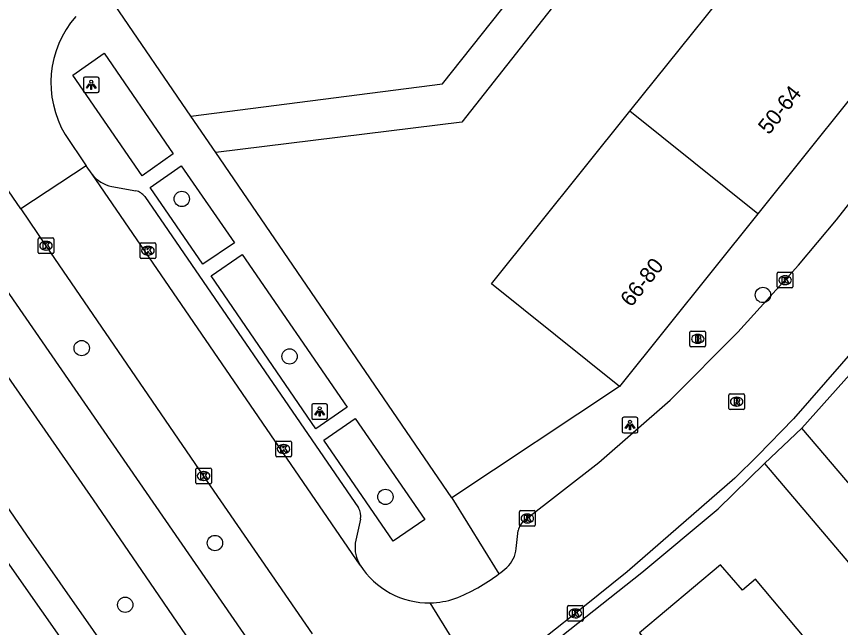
# Model space of a CAD drawing. Extents: x 159888 to 160757, y 384031 to 384746.
# Drawn here: x 160256.8 to 160309.4, y 384307.6 to 384346.6 of the extents above; entities that cross this region are included whole.
import ezdxf

# ---------------------------------------------------------------- set-up
doc = ezdxf.new("R2010")
doc.units = 0
for name, color, linetype in [('IMGEO_Boom', 7, 'Continuous'), ('IMGEO_Brandkraan', 7, 'Continuous'), ('IMGEO_Fietspad_gesloten', 7, 'Continuous'), ('IMGEO_Kolk', 7, 'Continuous'), ('IMGEO_Lichtpunt', 7, 'Continuous'), ('IMGEO_Pand', 7, 'Continuous'), ('IMGEO_Pand_nummerreeks', 7, 'Continuous'), ('IMGEO_Rijbaan_lokaal_open', 7, 'Continuous'), ('IMGEO_Rioolput', 7, 'Continuous'), ('IMGEO_Voetpad_gesloten', 7, 'Continuous'), ('IMGEO_Voetpad_halfverhard', 7, 'Continuous'), ('IMGEO_Voetpad_open', 7, 'Continuous')]:
    doc.layers.add(name, color=color, linetype=linetype)

msp = doc.modelspace()

# ---------------------------------------------------------------- linework, layer by layer
at = {"layer": 'IMGEO_Boom'}
for centre in [(160267.365, 384334.978), (160304.471, 384328.85), (160260.973, 384325.459), (160274.245, 384324.928), (160280.365, 384315.965), (160269.484, 384313.021), (160263.752, 384309.076)]:
    msp.add_circle(centre, 0.489, dxfattribs=at)
at = {"layer": 'IMGEO_Brandkraan'}
for p, q in [((160299.807, 384325.624), (160299.807, 384326.476)), ((160299.882, 384326.55), (160300.734, 384326.55)), ((160300.295, 384326.33), (160300.32, 384326.33)), ((160300.808, 384326.476), (160300.808, 384325.624)), ((160300.318, 384325.77), (160300.293, 384325.77)), ((160300.734, 384325.55), (160299.882, 384325.55))]:
    msp.add_line(p, q, dxfattribs=at)
for points in [[(160299.807, 384325.624), (160299.807, 384326.476)], [(160299.882, 384326.55), (160300.734, 384326.55)], [(160300.155, 384326.25), (160300.155, 384325.85), (160300.368, 384325.85)], [(160300.386, 384326.25), (160300.155, 384326.25)], [(160300.334, 384326.169), (160300.28, 384326.169), (160300.28, 384326.093)], [(160300.808, 384326.476), (160300.808, 384325.624)], [(160300.28, 384326.093), (160300.333, 384326.093)], [(160300.342, 384326.017), (160300.28, 384326.017), (160300.28, 384325.936)], [(160300.28, 384325.936), (160300.342, 384325.936)], [(160300.734, 384325.55), (160299.882, 384325.55)]]:
    msp.add_lwpolyline(points, dxfattribs=at)
for centre, radius, start, end in [((160299.884, 384326.474), 0.0765, 91.552, 178.448), ((160299.884, 384326.474), 0.0765, 91.552, 178.448), ((160300.335, 384326.131), 0.0379, 267.8285, 90.9355), ((160300.39, 384326.105), 0.145, 59.4692, 91.5367), ((160300.415, 384326.152), 0.0922, 285.5137, 58.1501), ((160300.732, 384326.474), 0.0765, 1.552, 88.448), ((160300.732, 384326.474), 0.0765, 1.552, 88.448), ((160300.343, 384325.976), 0.0404, 269.8759, 90.5077), ((160300.374, 384326.101), 0.251, 268.6676, 293.5347), ((160300.42, 384325.96), 0.105, 301.3115, 78.989), ((160299.884, 384325.626), 0.0765, 181.552, 268.448), ((160299.884, 384325.626), 0.0765, 181.552, 268.448), ((160300.732, 384325.626), 0.0765, 271.552, 358.448), ((160300.732, 384325.626), 0.0765, 271.552, 358.448)]:
    msp.add_arc(centre, radius, start, end, dxfattribs=at)
for centre, major_axis, ratio, start_param, end_param in [((160300.294, 384326.05), (-0.387, 0.002), 0.722429, 4.712389, 7.853982), ((160300.319, 384326.05), (-0.39, 0.002), 0.717154, 1.570796, 4.712389)]:
    msp.add_ellipse(centre, major_axis=major_axis, ratio=ratio, start_param=start_param, end_param=end_param, dxfattribs=at)
at = {"layer": 'IMGEO_Fietspad_gesloten'}
for points in [[(160272.795, 384305.122), (160249.116, 384339.382), (160248.994, 384339.84), (160249.625, 384340.532), (160249.983, 384340.766), (160251.678, 384341.876), (160251.837, 384341.99)], [(160246.106, 384338.221), (160261.712, 384315.783), (160273.78, 384298.143)]]:
    msp.add_lwpolyline(points, dxfattribs=at)
at = {"layer": 'IMGEO_Kolk'}
for p, q in [((160258.269, 384332.491), (160259.121, 384332.491)), ((160258.194, 384331.565), (160258.194, 384332.417)), ((160258.682, 384332.271), (160258.707, 384332.271)), ((160259.195, 384332.417), (160259.195, 384331.565)), ((160264.703, 384331.248), (160264.703, 384332.1)), ((160264.778, 384332.174), (160265.63, 384332.174)), ((160265.704, 384332.1), (160265.704, 384331.248)), ((160259.121, 384331.491), (160258.269, 384331.491)), ((160258.705, 384331.711), (160258.68, 384331.711)), ((160265.191, 384331.954), (160265.216, 384331.954)), ((160265.63, 384331.174), (160264.778, 384331.174)), ((160265.214, 384331.394), (160265.189, 384331.394)), ((160305.386, 384329.37), (160305.386, 384330.222)), ((160305.461, 384330.296), (160306.313, 384330.296)), ((160305.874, 384330.076), (160305.899, 384330.076)), ((160306.387, 384330.222), (160306.387, 384329.37)), ((160305.897, 384329.516), (160305.872, 384329.516)), ((160306.313, 384329.296), (160305.461, 384329.296)), ((160273.362, 384318.596), (160273.362, 384319.448)), ((160273.437, 384319.522), (160274.289, 384319.522)), ((160274.363, 384319.448), (160274.363, 384318.596)), ((160273.85, 384319.302), (160273.875, 384319.302)), ((160274.289, 384318.522), (160273.437, 384318.522)), ((160273.873, 384318.742), (160273.848, 384318.742)), ((160268.331, 384317.797), (160269.183, 384317.797)), ((160268.256, 384316.871), (160268.256, 384317.723)), ((160268.744, 384317.577), (160268.769, 384317.577)), ((160269.257, 384317.723), (160269.257, 384316.871)), ((160269.183, 384316.797), (160268.331, 384316.797)), ((160268.767, 384317.017), (160268.742, 384317.017)), ((160288.928, 384314.162), (160288.928, 384315.014)), ((160289.003, 384315.088), (160289.855, 384315.088)), ((160289.416, 384314.868), (160289.441, 384314.868)), ((160289.929, 384315.014), (160289.929, 384314.162)), ((160289.855, 384314.088), (160289.003, 384314.088)), ((160289.439, 384314.308), (160289.414, 384314.308)), ((160291.995, 384308.101), (160291.995, 384308.953)), ((160292.07, 384309.027), (160292.922, 384309.027)), ((160292.483, 384308.807), (160292.508, 384308.807)), ((160292.996, 384308.953), (160292.996, 384308.101)), ((160292.922, 384308.027), (160292.07, 384308.027)), ((160292.506, 384308.247), (160292.481, 384308.247))]:
    msp.add_line(p, q, dxfattribs=at)
for points in [[(160258.269, 384332.491), (160259.121, 384332.491)], [(160258.194, 384331.565), (160258.194, 384332.417)], [(160258.515, 384332.191), (160258.638, 384332.191), (160258.638, 384332.04), (160258.768, 384332.191), (160258.932, 384332.191), (160258.786, 384332.04), (160258.939, 384331.791), (160258.787, 384331.791), (160258.702, 384331.955), (160258.638, 384331.888), (160258.638, 384331.791), (160258.515, 384331.791), (160258.515, 384332.191)], [(160259.195, 384332.417), (160259.195, 384331.565)], [(160264.703, 384331.248), (160264.703, 384332.1)], [(160264.778, 384332.174), (160265.63, 384332.174)], [(160265.704, 384332.1), (160265.704, 384331.248)], [(160259.121, 384331.491), (160258.269, 384331.491)], [(160265.024, 384331.874), (160265.147, 384331.874), (160265.147, 384331.723), (160265.277, 384331.874), (160265.441, 384331.874), (160265.295, 384331.723), (160265.448, 384331.474), (160265.296, 384331.474), (160265.211, 384331.638), (160265.147, 384331.571), (160265.147, 384331.474), (160265.024, 384331.474), (160265.024, 384331.874)], [(160265.63, 384331.174), (160264.778, 384331.174)], [(160305.386, 384329.37), (160305.386, 384330.222)], [(160305.461, 384330.296), (160306.313, 384330.296)], [(160305.707, 384329.996), (160305.83, 384329.996), (160305.83, 384329.845), (160305.96, 384329.996), (160306.124, 384329.996), (160305.978, 384329.845), (160306.131, 384329.596), (160305.979, 384329.596), (160305.894, 384329.76), (160305.83, 384329.693), (160305.83, 384329.596), (160305.707, 384329.596), (160305.707, 384329.996)], [(160306.387, 384330.222), (160306.387, 384329.37)], [(160306.313, 384329.296), (160305.461, 384329.296)], [(160273.362, 384318.596), (160273.362, 384319.448)], [(160273.437, 384319.522), (160274.289, 384319.522)], [(160274.363, 384319.448), (160274.363, 384318.596)], [(160273.683, 384319.222), (160273.806, 384319.222), (160273.806, 384319.071), (160273.936, 384319.222), (160274.1, 384319.222), (160273.954, 384319.071), (160274.107, 384318.822), (160273.955, 384318.822), (160273.87, 384318.986), (160273.806, 384318.919), (160273.806, 384318.822), (160273.683, 384318.822), (160273.683, 384319.222)], [(160274.289, 384318.522), (160273.437, 384318.522)], [(160268.331, 384317.797), (160269.183, 384317.797)], [(160268.256, 384316.871), (160268.256, 384317.723)], [(160268.577, 384317.497), (160268.7, 384317.497), (160268.7, 384317.346), (160268.83, 384317.497), (160268.994, 384317.497), (160268.848, 384317.346), (160269.001, 384317.097), (160268.849, 384317.097), (160268.764, 384317.261), (160268.7, 384317.194), (160268.7, 384317.097), (160268.577, 384317.097), (160268.577, 384317.497)], [(160269.257, 384317.723), (160269.257, 384316.871)], [(160269.183, 384316.797), (160268.331, 384316.797)], [(160288.928, 384314.162), (160288.928, 384315.014)], [(160289.003, 384315.088), (160289.855, 384315.088)], [(160289.249, 384314.788), (160289.372, 384314.788), (160289.372, 384314.637), (160289.502, 384314.788), (160289.666, 384314.788), (160289.52, 384314.637), (160289.673, 384314.388), (160289.521, 384314.388), (160289.436, 384314.552), (160289.372, 384314.485), (160289.372, 384314.388), (160289.249, 384314.388), (160289.249, 384314.788)], [(160289.929, 384315.014), (160289.929, 384314.162)], [(160289.855, 384314.088), (160289.003, 384314.088)], [(160291.995, 384308.101), (160291.995, 384308.953)], [(160292.07, 384309.027), (160292.922, 384309.027)], [(160292.996, 384308.953), (160292.996, 384308.101)], [(160292.316, 384308.727), (160292.439, 384308.727), (160292.439, 384308.576), (160292.569, 384308.727), (160292.733, 384308.727), (160292.587, 384308.576), (160292.74, 384308.327), (160292.588, 384308.327), (160292.503, 384308.491), (160292.439, 384308.424), (160292.439, 384308.327), (160292.316, 384308.327), (160292.316, 384308.727)], [(160292.922, 384308.027), (160292.07, 384308.027)]]:
    msp.add_lwpolyline(points, dxfattribs=at)
for centre, start, end in [((160258.271, 384332.415), 91.552, 178.448), ((160258.271, 384332.415), 91.552, 178.448), ((160259.119, 384332.415), 1.552, 88.448), ((160259.119, 384332.415), 1.552, 88.448), ((160264.78, 384332.098), 91.552, 178.448), ((160264.78, 384332.098), 91.552, 178.448), ((160265.628, 384332.098), 1.552, 88.448), ((160265.628, 384332.098), 1.552, 88.448), ((160258.271, 384331.567), 181.552, 268.448), ((160258.271, 384331.567), 181.552, 268.448), ((160259.119, 384331.567), 271.552, 358.448), ((160259.119, 384331.567), 271.552, 358.448), ((160264.78, 384331.25), 181.552, 268.448), ((160264.78, 384331.25), 181.552, 268.448), ((160265.628, 384331.25), 271.552, 358.448), ((160265.628, 384331.25), 271.552, 358.448), ((160305.463, 384330.22), 91.552, 178.448), ((160305.463, 384330.22), 91.552, 178.448), ((160306.311, 384330.22), 1.552, 88.448), ((160306.311, 384330.22), 1.552, 88.448), ((160305.463, 384329.372), 181.552, 268.448), ((160305.463, 384329.372), 181.552, 268.448), ((160306.311, 384329.372), 271.552, 358.448), ((160306.311, 384329.372), 271.552, 358.448), ((160273.439, 384319.446), 91.552, 178.448), ((160273.439, 384319.446), 91.552, 178.448), ((160274.287, 384319.446), 1.552, 88.448), ((160274.287, 384319.446), 1.552, 88.448), ((160273.439, 384318.598), 181.552, 268.448), ((160273.439, 384318.598), 181.552, 268.448), ((160274.287, 384318.598), 271.552, 358.448), ((160274.287, 384318.598), 271.552, 358.448), ((160268.333, 384317.721), 91.552, 178.448), ((160268.333, 384317.721), 91.552, 178.448), ((160269.181, 384317.721), 1.552, 88.448), ((160269.181, 384317.721), 1.552, 88.448), ((160268.333, 384316.873), 181.552, 268.448), ((160268.333, 384316.873), 181.552, 268.448), ((160269.181, 384316.873), 271.552, 358.448), ((160269.181, 384316.873), 271.552, 358.448), ((160289.005, 384315.012), 91.552, 178.448), ((160289.005, 384315.012), 91.552, 178.448), ((160289.853, 384315.012), 1.552, 88.448), ((160289.853, 384315.012), 1.552, 88.448), ((160289.005, 384314.164), 181.552, 268.448), ((160289.005, 384314.164), 181.552, 268.448), ((160289.853, 384314.164), 271.552, 358.448), ((160289.853, 384314.164), 271.552, 358.448), ((160292.072, 384308.951), 91.552, 178.448), ((160292.072, 384308.951), 91.552, 178.448), ((160292.92, 384308.951), 1.552, 88.448), ((160292.92, 384308.951), 1.552, 88.448), ((160292.072, 384308.103), 181.552, 268.448), ((160292.072, 384308.103), 181.552, 268.448), ((160292.92, 384308.103), 271.552, 358.448), ((160292.92, 384308.103), 271.552, 358.448)]:
    msp.add_arc(centre, 0.0765, start, end, dxfattribs=at)
for centre, major_axis, ratio, start_param, end_param in [((160258.681, 384331.991), (-0.387, 0.002), 0.722429, 4.712389, 7.853982), ((160258.706, 384331.991), (-0.39, 0.002), 0.717154, 1.570796, 4.712389), ((160265.19, 384331.674), (-0.387, 0.002), 0.722429, 4.712389, 7.853982), ((160265.215, 384331.674), (-0.39, 0.002), 0.717154, 1.570796, 4.712389), ((160305.873, 384329.796), (-0.387, 0.002), 0.722429, 4.712389, 7.853982), ((160305.898, 384329.796), (-0.39, 0.002), 0.717154, 1.570796, 4.712389), ((160273.849, 384319.022), (-0.387, 0.002), 0.722429, 4.712389, 7.853982), ((160273.874, 384319.022), (-0.39, 0.002), 0.717154, 1.570796, 4.712389), ((160268.743, 384317.297), (-0.387, 0.002), 0.722429, 4.712389, 7.853982), ((160268.768, 384317.297), (-0.39, 0.002), 0.717154, 1.570796, 4.712389), ((160289.415, 384314.588), (-0.387, 0.002), 0.722429, 4.712389, 7.853982), ((160289.44, 384314.588), (-0.39, 0.002), 0.717154, 1.570796, 4.712389), ((160292.482, 384308.527), (-0.387, 0.002), 0.722429, 4.712389, 7.853982), ((160292.507, 384308.527), (-0.39, 0.002), 0.717154, 1.570796, 4.712389)]:
    msp.add_ellipse(centre, major_axis=major_axis, ratio=ratio, start_param=start_param, end_param=end_param, dxfattribs=at)
at = {"layer": 'IMGEO_Lichtpunt'}
for p, q in [((160261.084, 384342.664), (160261.084, 384341.857)), ((160261.084, 384342.664), (160261.084, 384341.857)), ((160261.986, 384342.759), (160261.178, 384342.759)), ((160261.986, 384342.759), (160261.178, 384342.759)), ((160262.08, 384341.857), (160262.08, 384342.664)), ((160262.08, 384341.857), (160262.08, 384342.664)), ((160261.178, 384341.763), (160261.986, 384341.763)), ((160261.178, 384341.763), (160261.986, 384341.763)), ((160275.667, 384321.815), (160275.667, 384321.008)), ((160275.667, 384321.815), (160275.667, 384321.008)), ((160276.569, 384321.91), (160275.761, 384321.91)), ((160276.569, 384321.91), (160275.761, 384321.91)), ((160276.663, 384321.008), (160276.663, 384321.815)), ((160276.663, 384321.008), (160276.663, 384321.815)), ((160275.761, 384320.914), (160276.569, 384320.914)), ((160275.761, 384320.914), (160276.569, 384320.914)), ((160295.484, 384320.953), (160295.484, 384320.146)), ((160295.484, 384320.953), (160295.484, 384320.146)), ((160296.386, 384321.048), (160295.578, 384321.048)), ((160296.386, 384321.048), (160295.578, 384321.048)), ((160296.48, 384320.146), (160296.48, 384320.953)), ((160296.48, 384320.146), (160296.48, 384320.953)), ((160295.578, 384320.052), (160296.386, 384320.052)), ((160295.578, 384320.052), (160296.386, 384320.052))]:
    msp.add_line(p, q, dxfattribs=at)
for points in [[(160261.458, 384342.328), (160261.497, 384342.3), (160261.309, 384342.038), (160261.271, 384342.065), (160261.458, 384342.328)], [(160261.56, 384342.28), (160261.607, 384342.28), (160261.607, 384341.958), (160261.56, 384341.958), (160261.56, 384342.28)], [(160261.67, 384342.3), (160261.708, 384342.327), (160261.895, 384342.065), (160261.856, 384342.037), (160261.67, 384342.3)], [(160276.041, 384321.479), (160276.08, 384321.451), (160275.892, 384321.189), (160275.854, 384321.216), (160276.041, 384321.479)], [(160276.253, 384321.451), (160276.291, 384321.478), (160276.478, 384321.216), (160276.439, 384321.188), (160276.253, 384321.451)], [(160276.143, 384321.431), (160276.19, 384321.431), (160276.19, 384321.109), (160276.143, 384321.109), (160276.143, 384321.431)], [(160295.858, 384320.617), (160295.897, 384320.589), (160295.709, 384320.327), (160295.671, 384320.354), (160295.858, 384320.617)], [(160295.96, 384320.569), (160296.007, 384320.569), (160296.007, 384320.247), (160295.96, 384320.247), (160295.96, 384320.569)], [(160296.07, 384320.589), (160296.108, 384320.616), (160296.295, 384320.354), (160296.256, 384320.326), (160296.07, 384320.589)]]:
    msp.add_lwpolyline(points, dxfattribs=at)
for centre in [(160261.583, 384342.462), (160276.166, 384321.613), (160295.983, 384320.751)]:
    msp.add_circle(centre, 0.0994, dxfattribs=at)
for centre, start, end in [((160261.178, 384342.664), 90, 180), ((160261.178, 384342.664), 90, 180), ((160261.986, 384342.664), 0, 90), ((160261.986, 384342.664), 0, 90), ((160261.178, 384341.857), 180, 270), ((160261.178, 384341.857), 180, 270), ((160261.986, 384341.857), 270, 0), ((160261.986, 384341.857), 270, 360), ((160275.761, 384321.815), 90, 180), ((160275.761, 384321.815), 90, 180), ((160276.569, 384321.815), 0, 90), ((160276.569, 384321.815), 0, 90), ((160275.761, 384321.008), 180, 270), ((160275.761, 384321.008), 180, 270), ((160276.569, 384321.008), 270, 0), ((160276.569, 384321.008), 270, 360), ((160295.578, 384320.953), 90, 180), ((160295.578, 384320.953), 90, 180), ((160296.386, 384320.953), 0, 90), ((160296.386, 384320.953), 0, 90), ((160295.578, 384320.146), 180, 270), ((160295.578, 384320.146), 180, 270), ((160296.386, 384320.146), 270, 0), ((160296.386, 384320.146), 270, 360)]:
    msp.add_arc(centre, 0.0946, start, end, dxfattribs=at)
at = {"layer": 'IMGEO_Pand'}
for points in [[(160295.976, 384340.573), (160304.813, 384351.587)], [(160312.974, 384345.038), (160304.138, 384334.024)], [(160295.302, 384323.011), (160287.14, 384329.56), (160295.976, 384340.573)], [(160304.138, 384334.024), (160295.976, 384340.573)], [(160304.138, 384334.024), (160295.302, 384323.011)], [(160313.525, 384299.35), (160303.993, 384310.72), (160303.156, 384310.008), (160301.77, 384311.631), (160296.582, 384307.294), (160298.121, 384305.442), (160298.54, 384305.772), (160307.893, 384294.625)]]:
    msp.add_lwpolyline(points, dxfattribs=at)
at = {"layer": 'IMGEO_Rijbaan_lokaal_open'}
for points in [[(160350.858, 384375.538), (160339.827, 384361.91), (160327.023, 384345.998), (160311.53, 384326.806), (160306.425, 384320.954), (160304.137, 384318.602), (160302.666, 384317.167), (160295.806, 384311.171), (160292.974, 384308.912), (160290.603, 384307.039)], [(160257.084, 384334.34), (160251.837, 384341.99)], [(160259.921, 384339.082), (160261.25, 384337.096)], [(160289.229, 384314.459), (160294.001, 384318.152), (160298.541, 384322.141), (160302.861, 384326.47), (160306.739, 384330.758), (160309.158, 384333.637), (160312.036, 384337.298)], [(160261.25, 384337.096), (160257.084, 384334.34)], [(160261.636, 384336.549), (160261.25, 384337.096)], [(160278.751, 384311.616), (160261.636, 384336.549)], [(160257.084, 384334.34), (160258.695, 384331.991), (160268.757, 384317.297), (160275.69, 384307.23)], [(160288.718, 384312.681), (160288.851, 384313.819)], [(160286.973, 384303.143), (160283.227, 384309.202)]]:
    msp.add_lwpolyline(points, dxfattribs=at)
for centre, radius, start, end in [((160265.449, 384342.389), 6.441, 138.911, 210.8879), ((160289.872, 384313.648), 1.035, 128.3878, 170.4779), ((160286.762, 384312.869), 1.965, 313.7163, 354.5008), ((160283.14, 384314.398), 5.197, 212.3669, 270.9553), ((160281.416, 384319.409), 10.407, 306.551, 310.1027), ((160280.334, 384320.754), 12.132, 291.6416, 306.876), ((160283.139, 384314.392), 5.191, 270.975, 288.7597)]:
    msp.add_arc(centre, radius, start, end, dxfattribs=at)
at = {"layer": 'IMGEO_Rioolput'}
for p, q in [((160302.368, 384322.539), (160303.22, 384322.539)), ((160302.293, 384321.613), (160302.293, 384322.465)), ((160302.781, 384322.319), (160302.806, 384322.319)), ((160303.294, 384322.465), (160303.294, 384321.613)), ((160303.22, 384321.539), (160302.368, 384321.539)), ((160302.804, 384321.759), (160302.779, 384321.759))]:
    msp.add_line(p, q, dxfattribs=at)
for points in [[(160302.368, 384322.539), (160303.22, 384322.539)], [(160302.293, 384321.613), (160302.293, 384322.465)], [(160302.882, 384322.237), (160302.63, 384322.239), (160302.63, 384321.839)], [(160302.63, 384321.839), (160302.754, 384321.839), (160302.754, 384322.001), (160302.765, 384322.001)], [(160302.808, 384322.158), (160302.754, 384322.158), (160302.754, 384322.077)], [(160302.754, 384322.077), (160302.806, 384322.077)], [(160302.812, 384321.972), (160302.883, 384321.839), (160303.023, 384321.839), (160302.958, 384321.965)], [(160303.294, 384322.465), (160303.294, 384321.613)], [(160303.22, 384321.539), (160302.368, 384321.539)]]:
    msp.add_lwpolyline(points, dxfattribs=at)
for centre, radius, start, end in [((160302.37, 384322.463), 0.0765, 91.552, 178.448), ((160302.37, 384322.463), 0.0765, 91.552, 178.448), ((160303.218, 384322.463), 0.0765, 1.552, 88.448), ((160303.218, 384322.463), 0.0765, 1.552, 88.448), ((160302.764, 384321.948), 0.0533, 26.0293, 88.6989), ((160302.79, 384322.266), 0.19, 274.7715, 282.9687), ((160302.814, 384322.062), 0.0964, 77.0061, 93.1865), ((160302.828, 384322.119), 0.0378, 276.6634, 79.6772), ((160302.881, 384322.127), 0.109, 350.3612, 89.416), ((160302.879, 384322.127), 0.112, 277.5842, 350.9817), ((160302.863, 384321.912), 0.108, 29.5134, 73.7905), ((160302.37, 384321.615), 0.0765, 181.552, 268.448), ((160302.37, 384321.615), 0.0765, 181.552, 268.448), ((160303.218, 384321.615), 0.0765, 271.552, 358.448), ((160303.218, 384321.615), 0.0765, 271.552, 358.448)]:
    msp.add_arc(centre, radius, start, end, dxfattribs=at)
for centre, major_axis, ratio, start_param, end_param in [((160302.78, 384322.039), (-0.387, 0.002), 0.722429, 4.712389, 7.853982), ((160302.805, 384322.039), (-0.39, 0.002), 0.717154, 1.570796, 4.712389)]:
    msp.add_ellipse(centre, major_axis=major_axis, ratio=ratio, start_param=start_param, end_param=end_param, dxfattribs=at)
at = {"layer": 'IMGEO_Voetpad_gesloten'}
for points in [[(160305.331, 384399.94), (160309.555, 384370.356), (160296.731, 384354.466), (160285.238, 384339.872), (160269.53, 384337.932)], [(160267.939, 384340.257), (160284.019, 384342.321), (160306.489, 384370.622), (160306.864, 384371.094), (160306.482, 384374.798), (160302.019, 384378.322), (160286.508, 384376.471)], [(160269.53, 384337.932), (160267.939, 384340.257)]]:
    msp.add_lwpolyline(points, dxfattribs=at)
at = {"layer": 'IMGEO_Voetpad_halfverhard'}
for points in [[(160263.851, 384304.396), (160257.471, 384313.515), (160242.369, 384335.534), (160244.888, 384337.345), (160246.106, 384338.221)], [(160238.885, 384336.845), (160255.772, 384312.455), (160271.15, 384290.507), (160271.425, 384290.115)]]:
    msp.add_lwpolyline(points, dxfattribs=at)
at = {"layer": 'IMGEO_Voetpad_open'}
for points in [[(160267.939, 384340.257), (160263.102, 384347.323)], [(160266.823, 384337.847), (160264.842, 384336.457), (160260.409, 384342.884), (160262.409, 384344.284), (160266.823, 384337.847)], [(160284.61, 384315.901), (160269.53, 384337.932)], [(160270.735, 384332.184), (160268.71, 384330.814), (160265.35, 384335.7), (160267.323, 384337.092), (160270.735, 384332.184)], [(160262.904, 384335.778), (160264.429, 384335.505)], [(160265.005, 384335.128), (160278.653, 384315.265)], [(160277.931, 384321.689), (160275.926, 384320.316), (160269.23, 384330.061), (160271.225, 384331.44), (160277.931, 384321.689)], [(160306.944, 384320.354), (160311.432, 384325.343), (160314.091, 384328.653), (160314.321, 384328.458)], [(160295.302, 384323.011), (160284.61, 384315.901)], [(160282.882, 384314.517), (160280.86, 384313.139), (160276.436, 384319.577), (160278.429, 384320.975), (160282.882, 384314.517)], [(160306.944, 384320.354), (160304.566, 384318.085)], [(160327.95, 384295.702), (160306.944, 384320.354)], [(160291.109, 384306.696), (160296.743, 384311.136), (160301.602, 384315.205), (160304.566, 384318.085)], [(160304.566, 384318.085), (160329.749, 384288.44)], [(160284.61, 384315.901), (160287.614, 384311.049)], [(160278.784, 384314.551), (160278.445, 384313.005)]]:
    msp.add_lwpolyline(points, dxfattribs=at)
for centre, radius, start, end in [((160263.269, 384337.807), 2.062, 217.6064, 259.7907), ((160264.172, 384334.484), 1.052, 37.7056, 75.8838), ((160277.718, 384314.725), 1.08, 350.7526, 30.0407), ((160280.494, 384312.728), 2.068, 172.3052, 212.5427)]:
    msp.add_arc(centre, radius, start, end, dxfattribs=at)

# ---------------------------------------------------------------- texts
at = {"layer": 'IMGEO_Pand_nummerreeks'}
for s, p in [('50-64', (160304.852, 384339.027)), ('66-80', (160296.057, 384328.022))]:
    msp.add_text(s, height=1, rotation=51.3402, dxfattribs=at).set_placement(p)

doc.saveas('drawing.dxf')
